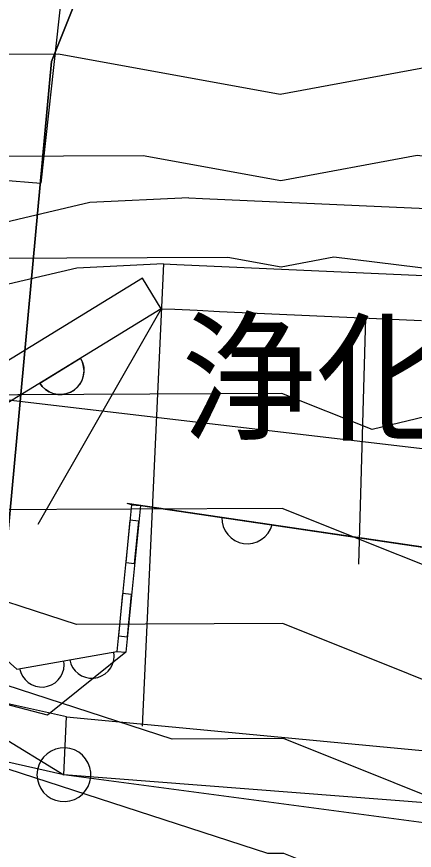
# Model space of a CAD drawing. Extents: x 42655 to 43811, y -141820 to -141156.
# Drawn here: x 43674.94 to 43679.37, y -141361.33 to -141352.02 of the extents above; entities that cross this region are included whole.
import ezdxf

# ---------------------------------------------------------------- set-up
doc = ezdxf.new("R2010")
doc.units = 0
for name, color, linetype in [('ZE_HICN', 7, 'Continuous'), ('ZE_LWCN', 7, 'Continuous'), ('地形', 7, 'Continuous'), ('現況道路ﾊｯﾁ', 7, 'Continuous')]:
    doc.layers.add(name, color=color, linetype=linetype)

msp = doc.modelspace()

# ---------------------------------------------------------------- linework, layer by layer
at = {"layer": 'ZE_HICN'}
msp.add_lwpolyline([(43685.8242, -141364.2033), (43685.0144, -141363.9658), (43683.0169, -141363.7485), (43678.4557, -141361.579), (43677.9174, -141361.3633), (43677.7372, -141361.3641), (43672.8217, -141359.7663), (43670.1665, -141358.6653), (43667.7252, -141358.0139)], dxfattribs=at)
at = {"layer": 'ZE_LWCN'}
for points in [[(43685.8242, -141362.9397), (43683.62, -141362.2933), (43683.0097, -141362.2268), (43681.616, -141361.5639), (43677.9113, -141360.0794), (43676.6711, -141360.0853), (43672.8172, -141358.8326), (43670.7355, -141357.9694), (43667.7211, -141357.165), (43664.9776, -141355.4804), (43663.6028, -141350.537), (43667.6923, -141351.0968), (43670.3897, -141352.194), (43672.7815, -141351.3082), (43674.4555, -141351.3003), (43677.8725, -141351.9237), (43681.2585, -141351.2983), (43682.9587, -141351.5073), (43685.5494, -141352.3529), (43685.8241, -141352.1791)], [(43685.8242, -141361.676), (43685.3809, -141361.546), (43685.1526, -141358.9327), (43683.0003, -141360.2648), (43682.1081, -141360.4798), (43677.9052, -141358.7955), (43675.605, -141358.8065), (43672.8128, -141357.8989), (43671.3045, -141357.2735), (43667.7171, -141356.3162), (43666.3453, -141355.4739), (43665.6579, -141353.0022), (43667.7027, -141353.2821), (43669.0514, -141353.8307), (43672.7869, -141352.4473), (43675.4014, -141352.4349), (43677.8771, -141352.8866), (43680.3303, -141352.4335), (43682.9646, -141352.7573), (43685.8241, -141353.6906)], [(43671.8736, -141356.5775), (43667.7131, -141355.4674), (43672.7923, -141353.5864), (43676.3473, -141353.5695), (43677.8817, -141353.8495), (43679.4021, -141353.5686), (43682.9706, -141354.0073), (43685.8241, -141354.9386)], [(43672.4426, -141355.8816), (43670.8346, -141355.4525), (43672.7977, -141354.7255), (43677.2932, -141354.7042), (43677.8863, -141354.8124), (43678.4739, -141354.7038), (43682.9765, -141355.2573), (43683.3918, -141355.3928), (43682.9784, -141355.6487), (43678.8998, -141356.6313), (43677.893, -141356.2278), (43673.4728, -141356.2488), (43672.8039, -141356.0314), (43672.4426, -141355.8816)], [(43685.8241, -141356.2022), (43682.9894, -141357.9567), (43680.504, -141358.5555), (43677.8991, -141357.5117), (43674.5389, -141357.5277), (43672.8083, -141356.9651), (43671.8736, -141356.5775)]]:
    msp.add_lwpolyline(points, dxfattribs=at)
at = {"layer": '地形'}
for p, q in [((43675.4436, -141351.6913), (43675.2054, -141353.8805)), ((43676.5723, -141354.7818), (43676.338, -141359.9415)), ((43676.3407, -141354.9402), (43671.312, -141358.0204)), ((43676.5497, -141355.2813), (43676.3407, -141354.9402)), ((43676.5497, -141355.2813), (43671.3315, -141358.4775)), ((43676.5497, -141355.2813), (43675.1743, -141357.6917)), ((43678.8264, -141355.384), (43678.7477, -141358.132)), ((43675.6722, -141355.8835), (43675.6722, -141355.8835)), ((43676.2187, -141357.4713), (43676.1682, -141357.4576)), ((43676.2171, -141357.4695), (43676.0542, -141359.1071)), ((43676.3166, -141357.4794), (43676.1537, -141359.117)), ((43676.2171, -141357.4695), (43676.3166, -141357.4794)), ((43676.3174, -141357.4795), (43684.1835, -141358.6395)), ((43677.2237, -141357.6132), (43677.7845, -141357.6959)), ((43671.4046, -141358.0074), (43675.463, -141360.4835)), ((43675.4923, -141359.838), (43671.444, -141358.9338)), ((43676.0542, -141359.1071), (43676.1537, -141359.117)), ((43675.463, -141360.4839), (43671.4721, -141359.5926)), ((43675.463, -141360.4835), (43675.4923, -141359.838)), ((43685.8242, -141361.8675), (43675.463, -141360.4835)), ((43685.8242, -141361.2901), (43675.463, -141360.4835))]:
    msp.add_line(p, q, dxfattribs=at)
for points in [[(43685.8244, -141375.5358), (43682.7623, -141374.9621), (43676.7547, -141372.1035), (43675.0382, -141369.1019), (43674.4659, -141361.8122), (43675.324, -141352.5215), (43677.3265, -141347.5187)], [(43674.0163, -141356.2045), (43674.289, -141353.806), (43675.2054, -141353.8805)], [(43676.8568, -141354.044), (43675.7535, -141354.0957), (43674.6784, -141354.3487), (43673.6679, -141354.7946), (43672.7562, -141355.4181), (43671.9743, -141356.1982), (43671.3486, -141357.1084), (43670.9004, -141358.1178), (43670.6447, -141359.1923), (43670.5904, -141360.2955)], [(43676.8568, -141354.044), (43677.0072, -141354.0508), (43677.2571, -141354.0621), (43677.507, -141354.0734), (43677.7569, -141354.0847), (43678.0069, -141354.096), (43678.257, -141354.1072), (43678.507, -141354.1184), (43678.7571, -141354.1296), (43679.0072, -141354.1408), (43679.2574, -141354.1519), (43679.5076, -141354.163)], [(43676.5723, -141354.7818), (43675.6069, -141354.827), (43674.6662, -141355.0484), (43673.7819, -141355.4385), (43672.9842, -141355.9841), (43672.3, -141356.6667), (43671.7525, -141357.4631), (43671.3602, -141358.3464), (43671.1365, -141359.2866), (43671.089, -141360.2519)], [(43676.5723, -141354.7818), (43676.7233, -141354.7887), (43676.9732, -141354.8), (43677.2231, -141354.8113), (43677.4731, -141354.8226), (43677.7231, -141354.8339), (43677.9732, -141354.8452), (43678.2233, -141354.8565), (43678.4734, -141354.8677), (43678.7236, -141354.8789), (43678.9738, -141354.89), (43679.2241, -141354.9012), (43679.4744, -141354.9123)], [(43676.5497, -141355.2813), (43676.7006, -141355.2881), (43676.9505, -141355.2995), (43677.2005, -141355.3108), (43677.4505, -141355.3221), (43677.7005, -141355.3334), (43677.9506, -141355.3447), (43678.2008, -141355.356), (43678.451, -141355.3672), (43678.7012, -141355.3784), (43678.9515, -141355.3895), (43679.2018, -141355.4007), (43679.4522, -141355.4118)], [(43675.1931, -141356.1122), (43675.2226, -141356.1516), (43675.2589, -141356.185), (43675.3006, -141356.2111), (43675.3465, -141356.2291), (43675.3948, -141356.2384), (43675.4441, -141356.2386), (43675.4925, -141356.2298), (43675.5385, -141356.2123), (43675.5805, -141356.1865), (43675.6171, -141356.1535), (43675.6469, -141356.1144), (43675.6691, -141356.0704), (43675.6828, -141356.0231), (43675.6876, -141355.9741), (43675.6833, -141355.925), (43675.67, -141355.8776), (43675.6483, -141355.8334)], [(43675.1931, -141356.1122), (43675.1931, -141356.1122), (43675.6483, -141355.8334), (43675.6483, -141355.8334)], [(43675.6483, -141355.8334), (43675.6722, -141355.8835)], [(43675.6722, -141355.8835), (43675.6847, -141355.9335), (43675.6873, -141355.9849), (43675.68, -141356.0359), (43675.6631, -141356.0846)], [(43673.2376, -141356.0821), (43673.6206, -141358.1283), (43674.9366, -141359.305), (43676.0542, -141359.1071)], [(43675.6631, -141356.0846), (43675.6391, -141356.1261), (43675.6082, -141356.1628), (43675.5711, -141356.1932), (43675.5292, -141356.2166), (43675.4838, -141356.2321), (43675.4364, -141356.2392), (43675.3884, -141356.2377), (43675.3415, -141356.2276), (43675.2972, -141356.2094), (43675.2568, -141356.1834), (43675.2218, -141356.1507), (43675.1931, -141356.1122)], [(43685.8241, -141356.6404), (43683.3364, -141356.381), (43683.2232, -141357.2883), (43674.0163, -141356.2045)], [(43685.5882, -141358.8501), (43684.1835, -141358.6395), (43676.1682, -141357.4576)], [(43676.1529, -141358.1149), (43676.2524, -141358.1248), (43676.2994, -141357.6529), (43676.1999, -141357.643), (43676.1529, -141358.1149)], [(43676.2524, -141358.1248), (43676.2994, -141357.6529), (43676.1999, -141357.643), (43676.1529, -141358.1149), (43676.2524, -141358.1248)], [(43677.2237, -141357.6132), (43677.2273, -141357.6646), (43677.24, -141357.7146), (43677.2615, -141357.7614), (43677.2911, -141357.8036), (43677.3278, -141357.8399), (43677.3704, -141357.8689), (43677.4175, -141357.8898), (43677.4677, -141357.9019), (43677.5191, -141357.9048), (43677.5703, -141357.8984), (43677.6194, -141357.8829), (43677.665, -141357.8588), (43677.7055, -141357.8269), (43677.7397, -141357.7883), (43677.7663, -141357.7441), (43677.7845, -141357.6959)], [(43676.0715, -141358.9337), (43676.171, -141358.9436), (43676.2179, -141358.4717), (43676.1184, -141358.4618), (43676.0715, -141358.9337)], [(43676.171, -141358.9436), (43676.2179, -141358.4717), (43676.1184, -141358.4618), (43676.0715, -141358.9337), (43676.171, -141358.9436)], [(43676.1537, -141359.117), (43675.2792, -141359.8172), (43674.4801, -141359.6124), (43672.9777, -141358.7462), (43673.3488, -141359.5107)], [(43675.5286, -141359.2002), (43675.5408, -141359.2447), (43675.561, -141359.2862), (43675.5885, -141359.3233), (43675.6222, -141359.3547), (43675.6612, -141359.3793), (43675.7041, -141359.3964), (43675.7494, -141359.4053), (43675.7955, -141359.4057), (43675.8409, -141359.3977), (43675.8841, -141359.3814), (43675.9236, -141359.3575), (43675.9579, -141359.3268), (43675.9861, -141359.2902), (43676.0071, -141359.2491), (43676.0201, -141359.2049), (43676.0248, -141359.159), (43676.021, -141359.113)], [(43674.9698, -141359.2991), (43674.982, -141359.3436), (43675.0022, -141359.3851), (43675.0297, -141359.4222), (43675.0634, -141359.4536), (43675.1024, -141359.4783), (43675.1453, -141359.4953), (43675.1906, -141359.5042), (43675.2367, -141359.5047), (43675.2821, -141359.4966), (43675.3253, -141359.4804), (43675.3648, -141359.4565), (43675.3991, -141359.4257), (43675.4273, -141359.3892), (43675.4483, -141359.3481), (43675.4613, -141359.3038), (43675.466, -141359.2579), (43675.4622, -141359.212)], [(43675.4923, -141359.838), (43685.8242, -141360.8154)], [(43675.163, -141360.4835), (43675.1678, -141360.5371), (43675.1821, -141360.5889), (43675.2054, -141360.6374), (43675.2371, -141360.6809), (43675.2759, -141360.718), (43675.3208, -141360.7477), (43675.3703, -141360.7688), (43675.4227, -141360.7808), (43675.4764, -141360.7832), (43675.5297, -141360.776), (43675.5809, -141360.7593), (43675.6283, -141360.7339), (43675.6703, -141360.7003), (43675.7057, -141360.6598), (43675.7333, -141360.6136), (43675.7522, -141360.5633), (43675.7618, -141360.5104), (43675.7618, -141360.4566), (43675.7522, -141360.4037), (43675.7333, -141360.3533), (43675.7057, -141360.3071), (43675.6703, -141360.2666), (43675.6282, -141360.2331), (43675.5809, -141360.2076), (43675.5297, -141360.191), (43675.4764, -141360.1838), (43675.4227, -141360.1862), (43675.3703, -141360.1982), (43675.3208, -141360.2193), (43675.2759, -141360.2489), (43675.2371, -141360.2861), (43675.2054, -141360.3296), (43675.1821, -141360.3781), (43675.1678, -141360.4299), (43675.163, -141360.4835)]]:
    msp.add_lwpolyline(points, dxfattribs=at)
for points in [[(43676.1529, -141358.1149), (43676.2524, -141358.1248), (43676.2994, -141357.6529), (43676.1999, -141357.643)], [(43676.0715, -141358.9337), (43676.171, -141358.9436), (43676.2179, -141358.4717), (43676.1184, -141358.4618)]]:
    msp.add_lwpolyline(points, close=True, dxfattribs=at)
at = {"layer": '現況道路ﾊｯﾁ'}
msp.add_lwpolyline([(43670.1327, -141369.0445), (43670.0509, -141365.1221), (43669.8467, -141359.8616), (43669.8039, -141358.2749), (43670.0508, -141355.5203), (43670.9503, -141351.4345), (43671.768, -141347.6755), (43672.3896, -141343.2468), (43676.1101, -141342.4322), (43680.245, -141341.0154), (43685.4432, -141338.064), (43685.8239, -141337.9477), (43685.8239, -141342.3985), (43685.3251, -141342.7862), (43684.9707, -141343.4945), (43685.8239, -141343.6651), (43685.824, -141348.0135), (43679.0257, -141347.2827), (43677.3265, -141347.5187), (43675.324, -141352.5215), (43674.4659, -141361.8122), (43675.0382, -141369.1019)], dxfattribs=at)

# ---------------------------------------------------------------- texts
at = {"layer": '地形'}
msp.add_text('浄化槽', height=1.16061, dxfattribs=at).set_placement((43676.7681, -141356.6293))

doc.saveas('drawing.dxf')
